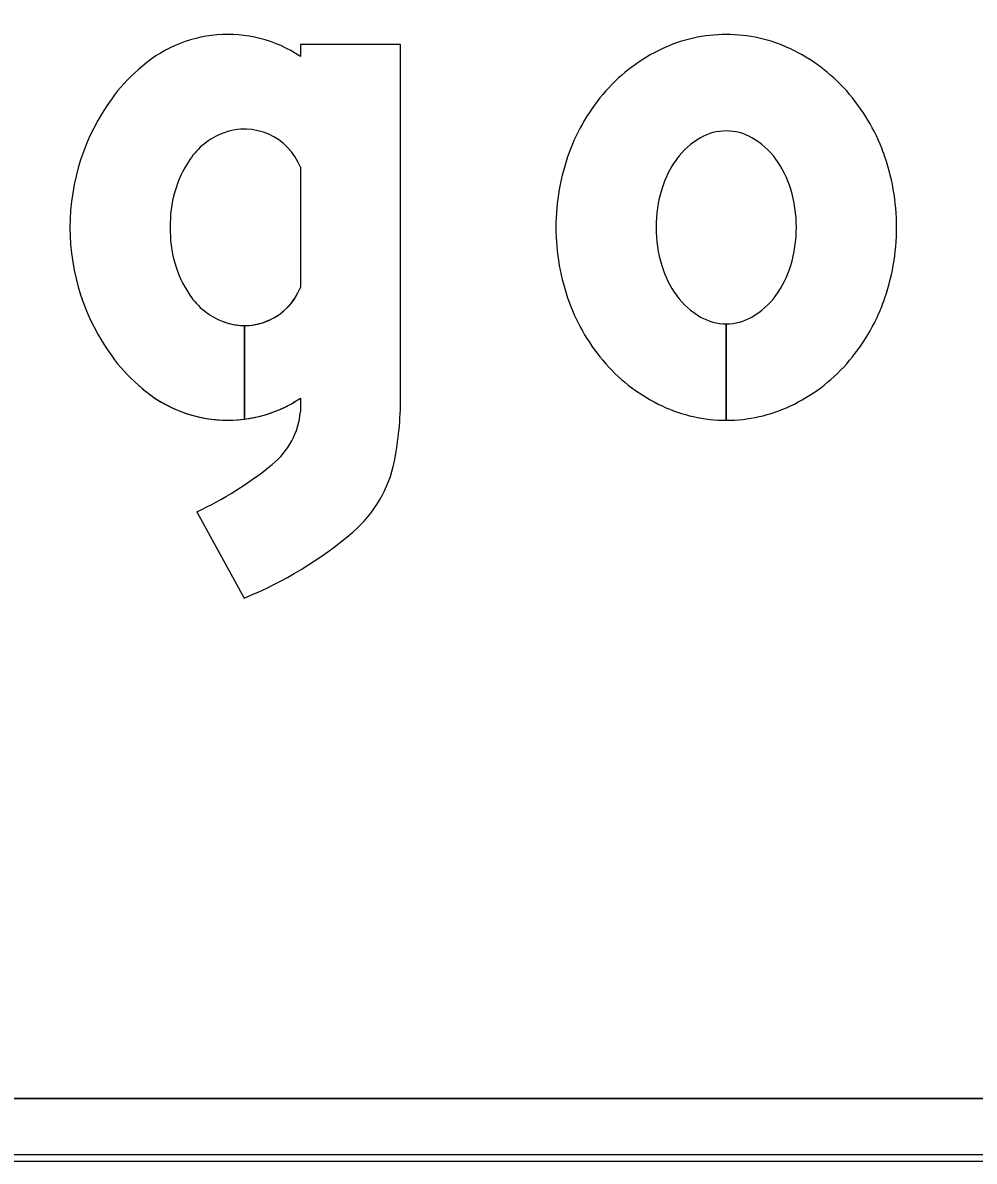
# Model space of a CAD drawing. Extents: x 1806251 to 1809821, y 414895 to 422886.
# Drawn here: x 1809677.6159 to 1809677.9198, y 415351.9001 to 415352.2637 of the extents above; entities that cross this region are included whole.
import ezdxf

# ---------------------------------------------------------------- set-up
doc = ezdxf.new("R2010")
doc.units = 0
for name, color, linetype in [('GSBWFILL', 7, 'Continuous'), ('GSCOLORFILL', 7, 'Continuous'), ('GSOUTLINE', 7, 'Continuous')]:
    doc.layers.add(name, color=color, linetype=linetype)

msp = doc.modelspace()

# ---------------------------------------------------------------- linework, layer by layer
at = {"layer": 'GSBWFILL'}
for p, q in [((1809677.70459, 415352.21752), (1809677.70459, 415352.17917)), ((1809677.68672, 415352.13709), (1809677.68672, 415352.16699)), ((1809677.68673, 415352.16699), (1809677.68673, 415352.13709)), ((1809677.84059, 415352.16755), (1809677.84059, 415352.13675)), ((1809677.8406, 415352.13675), (1809677.8406, 415352.16755)), ((1809677.70459, 415352.14376), (1809677.70459, 415352.13947)), ((1809677.67146, 415352.10746), (1809677.68662, 415352.07995)), ((1809678.37509, 415351.92007), (1809676.81529, 415351.92007)), ((1809676.81529, 415351.90007), (1809678.37509, 415351.90007))]:
    msp.add_line(p, q, dxfattribs=at)
msp.add_lwpolyline([(1809677.73659, 415352.14391), (1809677.73659, 415352.25675), (1809677.70459, 415352.25675), (1809677.70459, 415352.25294)], dxfattribs=at)
for centre, major_axis, ratio, start_param, end_param in [((1809677.68139, 415352.21806), (0, 0.04189), 0.999994, 5.696193, 7.034788), ((1809677.84059, 415352.21173), (0, 0.04822), 0.999996, 0, 0.438571), ((1809677.84059, 415352.21173), (0, 0.04822), 0.999996, 5.844614, 6.283185), ((1809677.84363, 415352.20525), (0, 0.05537), 0.999996, 0.438571, 0.847388), ((1809677.83755, 415352.20525), (0, 0.05537), 0.999996, 5.435798, 5.844614), ((1809677.68563, 415352.21004), (0, 0.0507), 0.999994, 0.704703, 0.952762), ((1809677.70098, 415352.19835), (0, 0.06999), 0.999994, 0.943678, 1.570796), ((1809677.84837, 415352.20107), (0, 0.0617), 0.999996, 0.847388, 1.220117), ((1809677.83281, 415352.20107), (0, 0.0617), 0.999996, 5.063069, 5.435798), ((1809677.68672, 415352.21051), (0, 0.0192), 0.999994, 5.086447, 6.647393), ((1809677.68786, 415352.20752), (0, 0.0224), 0.999994, 0.364208, 0.979941), ((1809677.84059, 415352.21263), (0, 0.01652), 0.999996, 0, 0.517724), ((1809677.84059, 415352.21263), (0, 0.01652), 0.999996, 5.765461, 6.283185), ((1809677.8445, 415352.20576), (0, 0.02442), 0.999996, 0.517724, 0.942), ((1809677.83668, 415352.20576), (0, 0.02442), 0.999996, 5.341185, 5.765461), ((1809677.8558, 415352.19835), (0, 0.06961), 0.999996, 1.220117, 1.570796), ((1809677.82539, 415352.19835), (0, 0.06961), 0.999996, 4.712389, 5.063069), ((1809677.69995, 415352.19941), (0, 0.03695), 0.999994, 0.979941, 1.599528), ((1809677.85067, 415352.20128), (0, 0.03204), 0.999996, 0.942, 1.278197), ((1809677.83052, 415352.20128), (0, 0.03204), 0.999996, 5.004989, 5.341185), ((1809677.8604, 415352.19835), (0, 0.04221), 0.999996, 1.278197, 1.570796), ((1809677.82079, 415352.19835), (0, 0.04221), 0.999996, 4.712389, 5.004989), ((1809677.70098, 415352.19835), (0, 0.06999), 0.999994, 1.570796, 2.197914), ((1809677.69995, 415352.19729), (0, 0.03695), 0.999994, 1.542065, 2.161651), ((1809677.8558, 415352.19835), (0, 0.06961), 0.999996, 1.570796, 1.921476), ((1809677.8604, 415352.19835), (0, 0.04221), 0.999996, 1.570796, 1.863396), ((1809677.82079, 415352.19835), (0, 0.04221), 0.999996, 4.419789, 4.712389), ((1809677.82539, 415352.19835), (0, 0.06961), 0.999996, 4.361709, 4.712389), ((1809677.85067, 415352.19542), (0, 0.03204), 0.999996, 1.863396, 2.199593), ((1809677.83052, 415352.19542), (0, 0.03204), 0.999996, 4.083593, 4.419789), ((1809677.68786, 415352.18918), (0, 0.0224), 0.999994, 2.161651, 2.777385), ((1809677.68672, 415352.18619), (0, 0.0192), 0.999994, 3.142009, 4.338331), ((1809677.84837, 415352.19563), (0, 0.0617), 0.999996, 1.921476, 2.294205), ((1809677.8445, 415352.19093), (0, 0.02442), 0.999996, 2.199593, 2.623869), ((1809677.83668, 415352.19093), (0, 0.02442), 0.999996, 3.659317, 4.083593), ((1809677.83281, 415352.19563), (0, 0.0617), 0.999996, 3.98898, 4.361709), ((1809677.84059, 415352.18407), (0, 0.01652), 0.999996, 2.623869, 3.141593), ((1809677.84059, 415352.18407), (0, 0.01652), 0.999996, 3.142077, 3.659317), ((1809677.68672, 415352.18619), (0, 0.0192), 0.999994, 2.777385, 3.141593), ((1809677.68563, 415352.18666), (0, 0.0507), 0.999994, 2.188831, 2.436889), ((1809677.84363, 415352.19144), (0, 0.05537), 0.999996, 2.294205, 2.703022), ((1809677.83755, 415352.19144), (0, 0.05537), 0.999996, 3.580164, 3.98898), ((1809677.68139, 415352.17864), (0, 0.04189), 0.999994, 2.38999, 3.269164), ((1809677.68139, 415352.17864), (0, 0.04189), 0.999994, 3.269357, 3.728585), ((1809677.63259, 415352.14391), (0, 0.104), 0.999994, 4.516397, 4.712389), ((1809677.84059, 415352.18496), (0, 0.04822), 0.999996, 2.703022, 3.141593), ((1809677.84059, 415352.18496), (0, 0.04822), 0.999996, 3.141759, 3.580164), ((1809677.68025, 415352.14163), (0, 0.02444), 0.999994, 3.821067, 4.623797), ((1809677.62002, 415352.2162), (0, 0.12029), 0.999994, 3.583493, 3.821067), ((1809677.69537, 415352.13145), (0, 0.04), 0.999994, 3.848521, 4.516397), ((1809677.63919, 415352.19722), (0, 0.1265), 0.999994, 3.525928, 3.848521)]:
    msp.add_ellipse(centre, major_axis=major_axis, ratio=ratio, start_param=start_param, end_param=end_param, dxfattribs=at)
at = {"layer": 'GSCOLORFILL'}
for p, q in [((1809677.70459, 415352.21752), (1809677.70459, 415352.17917)), ((1809677.68672, 415352.13709), (1809677.68672, 415352.16699)), ((1809677.68673, 415352.16699), (1809677.68673, 415352.13709)), ((1809677.84059, 415352.16755), (1809677.84059, 415352.13675)), ((1809677.8406, 415352.13675), (1809677.8406, 415352.16755)), ((1809677.70459, 415352.14376), (1809677.70459, 415352.13947)), ((1809677.67146, 415352.10746), (1809677.68662, 415352.07995)), ((1809678.37509, 415351.92007), (1809676.81529, 415351.92007)), ((1809678.37509, 415351.90207), (1809676.81511, 415351.90207)), ((1809676.81509, 415351.90007), (1809678.37509, 415351.90007)), ((1809676.81511, 415351.90007), (1809678.37509, 415351.90007)), ((1809676.81529, 415351.90007), (1809678.37509, 415351.90007))]:
    msp.add_line(p, q, dxfattribs=at)
msp.add_lwpolyline([(1809677.73659, 415352.14391), (1809677.73659, 415352.25675), (1809677.70459, 415352.25675), (1809677.70459, 415352.25294)], dxfattribs=at)
for centre, major_axis, ratio, start_param, end_param in [((1809677.68139, 415352.21806), (0, 0.04189), 0.999994, 5.696193, 7.034788), ((1809677.84059, 415352.21173), (0, 0.04822), 0.999996, 0, 0.438571), ((1809677.84059, 415352.21173), (0, 0.04822), 0.999996, 5.844614, 6.283185), ((1809677.84363, 415352.20525), (0, 0.05537), 0.999996, 0.438571, 0.847388), ((1809677.83755, 415352.20525), (0, 0.05537), 0.999996, 5.435798, 5.844614), ((1809677.68563, 415352.21004), (0, 0.0507), 0.999994, 0.704703, 0.952762), ((1809677.70098, 415352.19835), (0, 0.06999), 0.999994, 0.943678, 1.570796), ((1809677.84837, 415352.20107), (0, 0.0617), 0.999996, 0.847388, 1.220117), ((1809677.83281, 415352.20107), (0, 0.0617), 0.999996, 5.063069, 5.435798), ((1809677.68672, 415352.21051), (0, 0.0192), 0.999994, 5.086447, 6.647393), ((1809677.68786, 415352.20752), (0, 0.0224), 0.999994, 0.364208, 0.979941), ((1809677.84059, 415352.21263), (0, 0.01652), 0.999996, 0, 0.517724), ((1809677.84059, 415352.21263), (0, 0.01652), 0.999996, 5.765461, 6.283185), ((1809677.8445, 415352.20576), (0, 0.02442), 0.999996, 0.517724, 0.942), ((1809677.83668, 415352.20576), (0, 0.02442), 0.999996, 5.341185, 5.765461), ((1809677.8558, 415352.19835), (0, 0.06961), 0.999996, 1.220117, 1.570796), ((1809677.82539, 415352.19835), (0, 0.06961), 0.999996, 4.712389, 5.063069), ((1809677.69995, 415352.19941), (0, 0.03695), 0.999994, 0.979941, 1.599528), ((1809677.85067, 415352.20128), (0, 0.03204), 0.999996, 0.942, 1.278197), ((1809677.83052, 415352.20128), (0, 0.03204), 0.999996, 5.004989, 5.341185), ((1809677.8604, 415352.19835), (0, 0.04221), 0.999996, 1.278197, 1.570796), ((1809677.82079, 415352.19835), (0, 0.04221), 0.999996, 4.712389, 5.004989), ((1809677.70098, 415352.19835), (0, 0.06999), 0.999994, 1.570796, 2.197914), ((1809677.69995, 415352.19729), (0, 0.03695), 0.999994, 1.542065, 2.161651), ((1809677.8558, 415352.19835), (0, 0.06961), 0.999996, 1.570796, 1.921476), ((1809677.8604, 415352.19835), (0, 0.04221), 0.999996, 1.570796, 1.863396), ((1809677.82079, 415352.19835), (0, 0.04221), 0.999996, 4.419789, 4.712389), ((1809677.82539, 415352.19835), (0, 0.06961), 0.999996, 4.361709, 4.712389), ((1809677.85067, 415352.19542), (0, 0.03204), 0.999996, 1.863396, 2.199593), ((1809677.83052, 415352.19542), (0, 0.03204), 0.999996, 4.083593, 4.419789), ((1809677.68786, 415352.18918), (0, 0.0224), 0.999994, 2.161651, 2.777385), ((1809677.68672, 415352.18619), (0, 0.0192), 0.999994, 3.142009, 4.338331), ((1809677.84837, 415352.19563), (0, 0.0617), 0.999996, 1.921476, 2.294205), ((1809677.8445, 415352.19093), (0, 0.02442), 0.999996, 2.199593, 2.623869), ((1809677.83668, 415352.19093), (0, 0.02442), 0.999996, 3.659317, 4.083593), ((1809677.83281, 415352.19563), (0, 0.0617), 0.999996, 3.98898, 4.361709), ((1809677.84059, 415352.18407), (0, 0.01652), 0.999996, 2.623869, 3.141593), ((1809677.84059, 415352.18407), (0, 0.01652), 0.999996, 3.142077, 3.659317), ((1809677.68672, 415352.18619), (0, 0.0192), 0.999994, 2.777385, 3.141593), ((1809677.68563, 415352.18666), (0, 0.0507), 0.999994, 2.188831, 2.436889), ((1809677.84363, 415352.19144), (0, 0.05537), 0.999996, 2.294205, 2.703022), ((1809677.83755, 415352.19144), (0, 0.05537), 0.999996, 3.580164, 3.98898), ((1809677.68139, 415352.17864), (0, 0.04189), 0.999994, 2.38999, 3.269164), ((1809677.68139, 415352.17864), (0, 0.04189), 0.999994, 3.269357, 3.728585), ((1809677.63259, 415352.14391), (0, 0.104), 0.999994, 4.516397, 4.712389), ((1809677.84059, 415352.18496), (0, 0.04822), 0.999996, 2.703022, 3.141593), ((1809677.84059, 415352.18496), (0, 0.04822), 0.999996, 3.141759, 3.580164), ((1809677.68025, 415352.14163), (0, 0.02444), 0.999994, 3.821067, 4.623797), ((1809677.62002, 415352.2162), (0, 0.12029), 0.999994, 3.583493, 3.821067), ((1809677.69537, 415352.13145), (0, 0.04), 0.999994, 3.848521, 4.516397), ((1809677.63919, 415352.19722), (0, 0.1265), 0.999994, 3.525928, 3.848521)]:
    msp.add_ellipse(centre, major_axis=major_axis, ratio=ratio, start_param=start_param, end_param=end_param, dxfattribs=at)
at = {"layer": 'GSOUTLINE'}
for p, q in [((1809677.70459, 415352.21752), (1809677.70459, 415352.17917)), ((1809677.70459, 415352.14376), (1809677.70459, 415352.13947)), ((1809677.67146, 415352.10746), (1809677.68662, 415352.07995)), ((1809676.81509, 415351.92007), (1809678.37509, 415351.92007)), ((1809676.81509, 415351.90007), (1809678.37509, 415351.90007))]:
    msp.add_line(p, q, dxfattribs=at)
msp.add_lwpolyline([(1809677.73659, 415352.14391), (1809677.73659, 415352.25675), (1809677.70459, 415352.25675), (1809677.70459, 415352.25294)], dxfattribs=at)
for centre, major_axis, ratio, start_param, end_param in [((1809677.68139, 415352.21806), (0, 0.04189), 0.999994, 5.696193, 7.034788), ((1809677.84059, 415352.21173), (0, 0.04822), 0.999996, 0, 0.438571), ((1809677.84059, 415352.21173), (0, 0.04822), 0.999996, 5.844614, 6.283185), ((1809677.84363, 415352.20525), (0, 0.05537), 0.999996, 0.438571, 0.847388), ((1809677.83755, 415352.20525), (0, 0.05537), 0.999996, 5.435798, 5.844614), ((1809677.68563, 415352.21004), (0, 0.0507), 0.999994, 0.704703, 0.952762), ((1809677.70098, 415352.19835), (0, 0.06999), 0.999994, 0.943678, 1.570796), ((1809677.84837, 415352.20107), (0, 0.0617), 0.999996, 0.847388, 1.220117), ((1809677.83281, 415352.20107), (0, 0.0617), 0.999996, 5.063069, 5.435798), ((1809677.68672, 415352.21051), (0, 0.0192), 0.999994, 5.086447, 6.647393), ((1809677.68786, 415352.20752), (0, 0.0224), 0.999994, 0.364208, 0.979941), ((1809677.84059, 415352.21263), (0, 0.01652), 0.999996, 0, 0.517724), ((1809677.84059, 415352.21263), (0, 0.01652), 0.999996, 5.765461, 6.283185), ((1809677.8445, 415352.20576), (0, 0.02442), 0.999996, 0.517724, 0.942), ((1809677.83668, 415352.20576), (0, 0.02442), 0.999996, 5.341185, 5.765461), ((1809677.8558, 415352.19835), (0, 0.06961), 0.999996, 1.220117, 1.570796), ((1809677.82539, 415352.19835), (0, 0.06961), 0.999996, 4.712389, 5.063069), ((1809677.69995, 415352.19941), (0, 0.03695), 0.999994, 0.979941, 1.599528), ((1809677.85067, 415352.20128), (0, 0.03204), 0.999996, 0.942, 1.278197), ((1809677.83052, 415352.20128), (0, 0.03204), 0.999996, 5.004989, 5.341185), ((1809677.8604, 415352.19835), (0, 0.04221), 0.999996, 1.278197, 1.570796), ((1809677.82079, 415352.19835), (0, 0.04221), 0.999996, 4.712389, 5.004989), ((1809677.70098, 415352.19835), (0, 0.06999), 0.999994, 1.570796, 2.197914), ((1809677.69995, 415352.19729), (0, 0.03695), 0.999994, 1.542065, 2.161651), ((1809677.8558, 415352.19835), (0, 0.06961), 0.999996, 1.570796, 1.921476), ((1809677.8604, 415352.19835), (0, 0.04221), 0.999996, 1.570796, 1.863396), ((1809677.82079, 415352.19835), (0, 0.04221), 0.999996, 4.419789, 4.712389), ((1809677.82539, 415352.19835), (0, 0.06961), 0.999996, 4.361709, 4.712389), ((1809677.85067, 415352.19542), (0, 0.03204), 0.999996, 1.863396, 2.199593), ((1809677.83052, 415352.19542), (0, 0.03204), 0.999996, 4.083593, 4.419789), ((1809677.68786, 415352.18918), (0, 0.0224), 0.999994, 2.161651, 2.777385), ((1809677.68672, 415352.18619), (0, 0.0192), 0.999994, 2.777385, 4.338331), ((1809677.84837, 415352.19563), (0, 0.0617), 0.999996, 1.921476, 2.294205), ((1809677.8445, 415352.19093), (0, 0.02442), 0.999996, 2.199593, 2.623869), ((1809677.83668, 415352.19093), (0, 0.02442), 0.999996, 3.659317, 4.083593), ((1809677.83281, 415352.19563), (0, 0.0617), 0.999996, 3.98898, 4.361709), ((1809677.84059, 415352.18407), (0, 0.01652), 0.999996, 2.623869, 3.141593), ((1809677.84059, 415352.18407), (0, 0.01652), 0.999996, 3.141593, 3.659317), ((1809677.68563, 415352.18666), (0, 0.0507), 0.999994, 2.188831, 2.436889), ((1809677.84363, 415352.19144), (0, 0.05537), 0.999996, 2.294205, 2.703022), ((1809677.83755, 415352.19144), (0, 0.05537), 0.999996, 3.580164, 3.98898), ((1809677.68139, 415352.17864), (0, 0.04189), 0.999994, 2.38999, 3.728585), ((1809677.63259, 415352.14391), (0, 0.104), 0.999994, 4.516397, 4.712389), ((1809677.84059, 415352.18496), (0, 0.04822), 0.999996, 2.703022, 3.141593), ((1809677.84059, 415352.18496), (0, 0.04822), 0.999996, 3.141593, 3.580164), ((1809677.68025, 415352.14163), (0, 0.02444), 0.999994, 3.821067, 4.623797), ((1809677.62002, 415352.2162), (0, 0.12029), 0.999994, 3.583493, 3.821067), ((1809677.69537, 415352.13145), (0, 0.04), 0.999994, 3.848521, 4.516397), ((1809677.63919, 415352.19722), (0, 0.1265), 0.999994, 3.525928, 3.848521)]:
    msp.add_ellipse(centre, major_axis=major_axis, ratio=ratio, start_param=start_param, end_param=end_param, dxfattribs=at)

doc.saveas('drawing.dxf')
